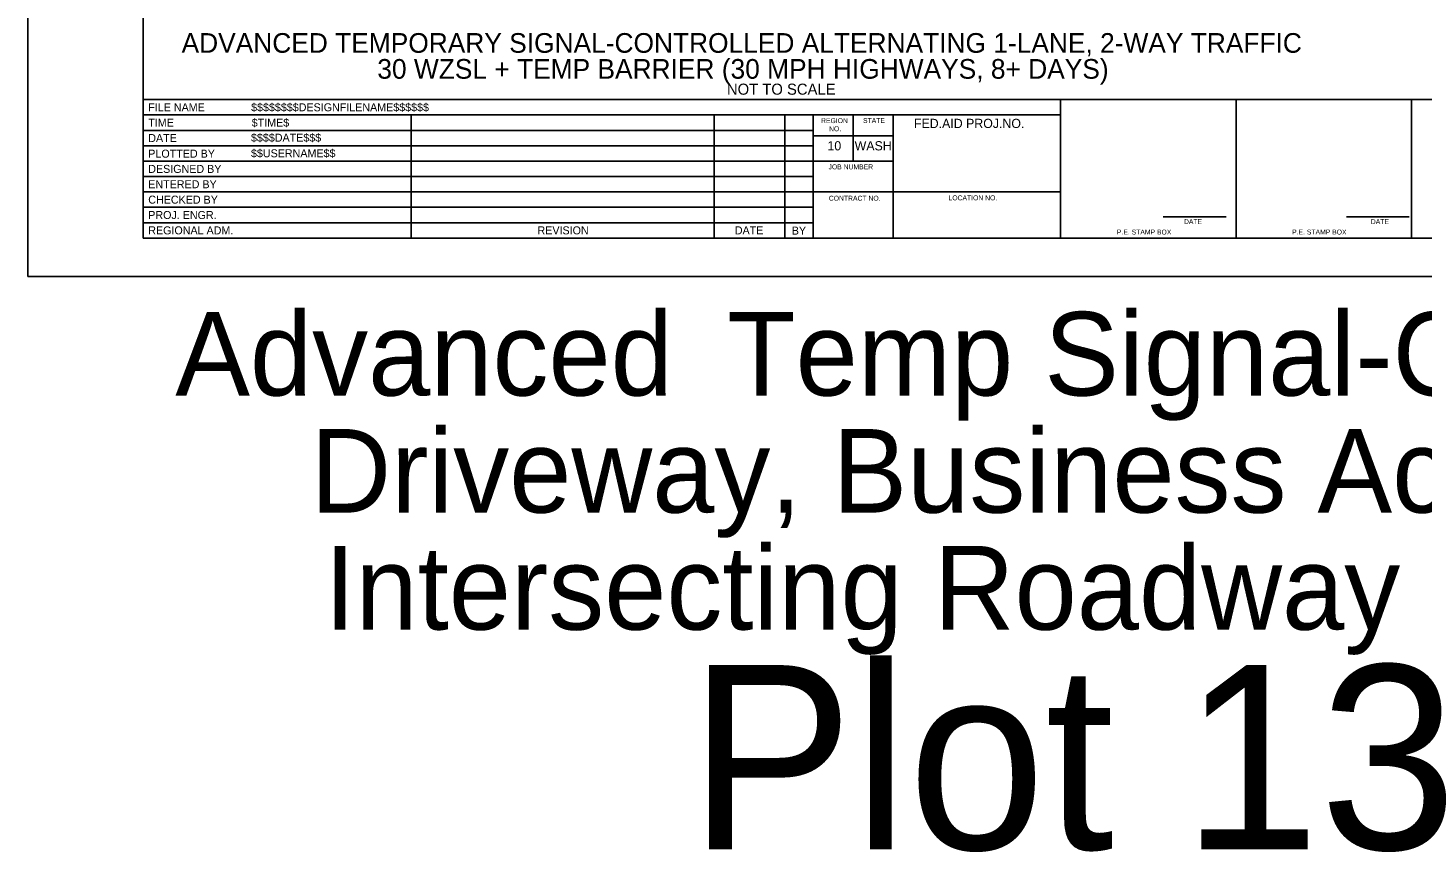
# Model space of a CAD drawing. Extents: x 99976 to 100136, y 99905 to 100011.
# Drawn here: x 100039.06 to 100050.4, y 99965.01 to 99971.71 of the extents above; entities that cross this region are included whole.
import ezdxf

# ---------------------------------------------------------------- set-up
doc = ezdxf.new("R2010")
doc.units = 0
for name, color, linetype in [('SH_DE_DetailHeading1Text', 7, 'Continuous'), ('SH_GI_PlotLimits', 7, 'Continuous'), ('SH_GI_SheetBorder', 7, 'Continuous'), ('SH_GI_SheetLocationText', 7, 'Continuous'), ('SH_GI_SheetTextInCells', 7, 'Continuous'), ('SH_GI_TitleBlockText', 7, 'Continuous')]:
    doc.layers.add(name, color=color, linetype=linetype)

msp = doc.modelspace()

# ---------------------------------------------------------------- linework, layer by layer
at = {"layer": 'SH_GI_PlotLimits'}
msp.add_lwpolyline([(100039.062, 99969.687), (100056.062, 99969.687), (100056.062, 99980.687), (100039.062, 99980.687)], close=True, dxfattribs=at)
at = {"layer": 'SH_GI_SheetBorder'}
for p, q in [((100040, 99980.375), (100040, 99970)), ((100040, 99971.126), (100055.75, 99971.126)), ((100047.457, 99970), (100047.457, 99971.126)), ((100048.883, 99970), (100048.883, 99971.126)), ((100050.309, 99971.126), (100050.309, 99970)), ((100040, 99971.001), (100047.457, 99971.001)), ((100042.179, 99971.001), (100042.179, 99970)), ((100044.641, 99971.001), (100044.641, 99970)), ((100045.216, 99971.001), (100045.216, 99970)), ((100045.445, 99971.001), (100045.445, 99970)), ((100045.772, 99970.625), (100045.772, 99971.001)), ((100046.096, 99970), (100046.096, 99971.001)), ((100040, 99970.876), (100042.182, 99970.876)), ((100042.182, 99970.876), (100045.447, 99970.876)), ((100040, 99970.751), (100042.182, 99970.751)), ((100042.182, 99970.751), (100045.447, 99970.751)), ((100046.096, 99970.831), (100045.447, 99970.831)), ((100040, 99970.625), (100045.447, 99970.625)), ((100046.096, 99970.625), (100045.447, 99970.625)), ((100040, 99970.5), (100045.447, 99970.5)), ((100040, 99970.375), (100045.447, 99970.375)), ((100047.457, 99970.375), (100045.447, 99970.375)), ((100040, 99970.25), (100045.447, 99970.25)), ((100048.29, 99970.173), (100048.802, 99970.173)), ((100049.78, 99970.173), (100050.291, 99970.173)), ((100040, 99970.125), (100045.447, 99970.125)), ((100040, 99970), (100055.75, 99970))]:
    msp.add_line(p, q, dxfattribs=at)

# ---------------------------------------------------------------- texts
at = {"layer": 'SH_DE_DetailHeading1Text'}
for s, height, p in [('ADVANCED TEMPORARY SIGNAL-CONTROLLED ALTERNATING 1-LANE, 2-WAY TRAFFIC', 0.16, (100040.312, 99971.507)), ('30 WZSL + TEMP BARRIER (30 MPH HIGHWAYS, 8+ DAYS)', 0.16, (100041.903, 99971.296)), ('NOT TO SCALE', 0.09, (100044.745, 99971.166))]:
    msp.add_text(s, height=height, rotation=360, dxfattribs=at).set_placement(p)
at = {"layer": 'SH_GI_SheetLocationText'}
for s, height, p in [('Advanced', 0.68, (100040.261, 99968.719)), (' Temp Signal-Controlled', 0.68, (100044.495, 99968.719)), ('Driveway, Business Access, &', 0.68, (100041.359, 99967.767)), ('Intersecting Roadway Details', 0.68, (100041.473, 99966.815)), ('Plot 13', 1.5, (100044.434, 99965.027))]:
    msp.add_text(s, height=height, dxfattribs=at).set_placement(p)
at = {"layer": 'SH_GI_SheetTextInCells'}
for s, height, p in [('FILE NAME', 0.0651, (100040.041, 99971.031)), ('TIME', 0.0651, (100040.041, 99970.906)), ('REGION', 0.04, (100045.51, 99970.935)), ('STATE', 0.04, (100045.851, 99970.936)), ('FED.AID PROJ.NO.', 0.07506, (100046.265, 99970.895)), ('NO.', 0.04, (100045.575, 99970.869)), ('DATE', 0.0651, (100040.041, 99970.781)), ('10', 0.0751, (100045.562, 99970.713)), ('WASH', 0.0751, (100045.783, 99970.713)), ('PLOTTED BY', 0.0651, (100040.041, 99970.654)), ('DESIGNED BY', 0.06505, (100040.041, 99970.53)), ('JOB NUMBER', 0.04, (100045.571, 99970.559)), ('ENTERED BY', 0.0651, (100040.041, 99970.405)), ('CHECKED BY', 0.0651, (100040.041, 99970.28)), ('CONTRACT NO.', 0.04003, (100045.573, 99970.304)), ('LOCATION NO.', 0.04003, (100046.546, 99970.307)), ('PROJ. ENGR.', 0.06505, (100040.041, 99970.155)), ('REGIONAL ADM.', 0.06505, (100040.041, 99970.03)), ('REVISION', 0.0651, (100043.205, 99970.03)), ('DATE', 0.0651, (100044.809, 99970.03)), ('BY', 0.0651, (100045.272, 99970.028)), ('P.E. STAMP BOX', 0.04003, (100047.915, 99970.029)), ('DATE', 0.04, (100048.46, 99970.114)), ('P.E. STAMP BOX', 0.04003, (100049.339, 99970.029)), ('DATE', 0.04, (100049.979, 99970.114))]:
    msp.add_text(s, height=height, dxfattribs=at).set_placement(p)
at = {"layer": 'SH_GI_TitleBlockText'}
for s, height, p in [('$$$$$$$$DESIGNFILENAME$$$$$$', 0.06505, (100040.877, 99971.031)), ('$TIME$', 0.0651, (100040.882, 99970.906)), ('$$$$DATE$$$', 0.06505, (100040.876, 99970.784)), ('$$USERNAME$$', 0.06505, (100040.876, 99970.657))]:
    msp.add_text(s, height=height, dxfattribs=at).set_placement(p)

doc.saveas('drawing.dxf')
